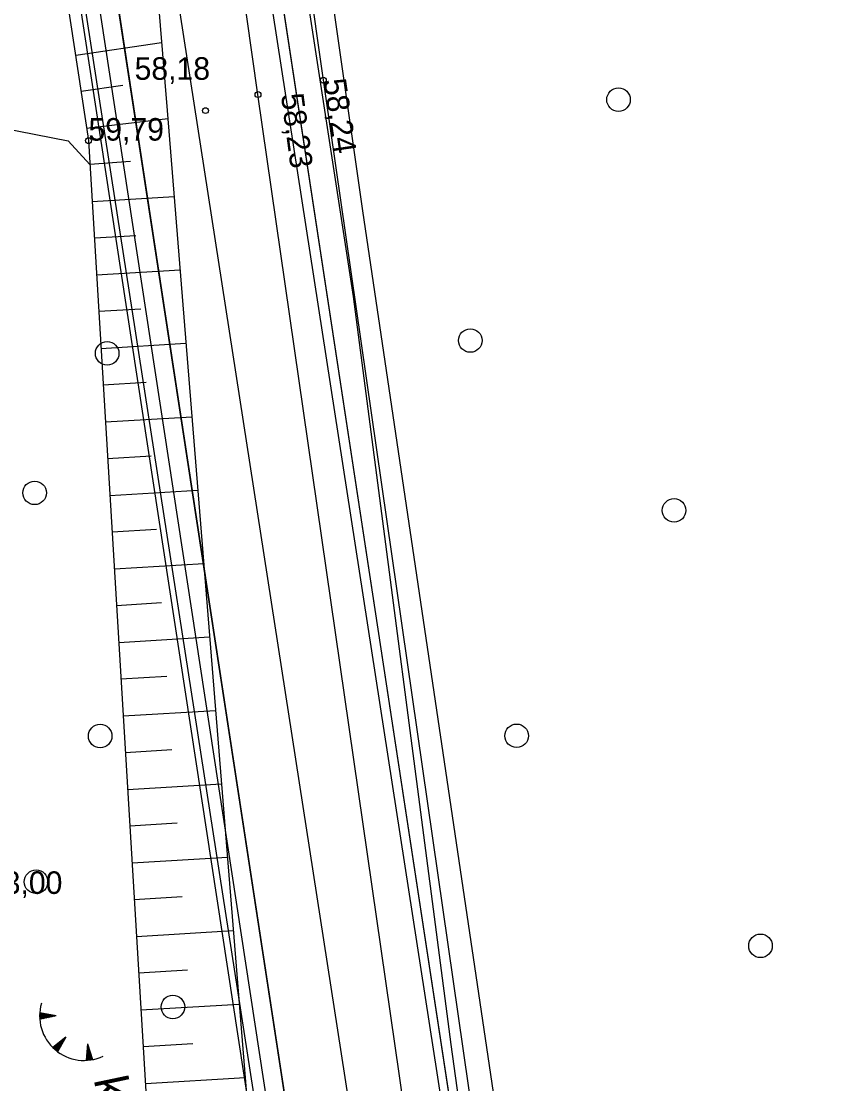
# Model space of a CAD drawing. Extents: x 700746 to 706058, y 6570320 to 6580460.
# Drawn here: x 703294.4 to 703383.9, y 6576775.9 to 6576891.3 of the extents above; entities that cross this region are included whole.
import ezdxf

# ---------------------------------------------------------------- set-up
doc = ezdxf.new("R2010")
doc.units = 0
for name, color, linetype in [('HALJASTUS', 7, 'Continuous'), ('illumineerimisjooned', 7, 'Continuous'), ('Kaitsevöönd', 7, 'Continuous'), ('kataster', 7, 'Continuous'), ('KORGUS-EH2000', 7, 'Continuous'), ('KPOHULIIN', 7, 'Continuous'), ('Plokid', 7, 'Continuous'), ('RELJEEF', 7, 'Continuous'), ('TEE', 7, 'Continuous'), ('Tmaad_maeeraldised_kehtivad', 7, 'Continuous'), ('VTRASS', 7, 'Continuous'), ('VWX2_MV_PLOKK', 7, 'Continuous')]:
    doc.layers.add(name, color=color, linetype=linetype)

msp = doc.modelspace()

# ---------------------------------------------------------------- linework, layer by layer
at = {"layer": 'HALJASTUS'}
for centre in [(703359.24, 6576882.82), (703343.14, 6576856.65), (703303.69, 6576855.26), (703295.81, 6576840.1), (703365.27, 6576838.2), (703302.93, 6576813.68), (703348.17, 6576813.71), (703295.97, 6576797.85), (703374.66, 6576790.89), (703310.83, 6576784.25)]:
    msp.add_circle(centre, 1.28, dxfattribs=at)
at = {"layer": 'illumineerimisjooned'}
msp.add_lwpolyline([(702976.89, 6576643.26), (702915.33, 6577059.56), (702785.77, 6577104.46), (702748.41, 6577249.47), (702721.64, 6577298.04), (702716.25, 6577332.03), (702861.1, 6577284.56), (703066.33, 6577217.37), (703088.86, 6577210.02), (703169.03, 6577150.47), (703230.27, 6577104.95), (703275.45, 6577071.68), (703358.03, 6576531.93)], dxfattribs=at)
at = {"layer": 'Kaitsevöönd'}
for points in [[(703332.06, 6576694.74), (703304.44, 6576872.64), (703273.69, 6577070.52), (703230.23, 6577104.83), (703217.52, 6577108.97), (703142.72, 6577173.75), (703139.17, 6577177.33), (703138.3, 6577181.1), (703138.49, 6577185.15), (703140.42, 6577188.44), (703144.38, 6577190.85), (703147.66, 6577191.82), (703151.81, 6577191.14), (703154.81, 6577189.4), (703166.58, 6577179.26), (703228.66, 6577126.14), (703241.59, 6577121.21), (703289.28, 6577083.66), (703291.81, 6577080.85), (703293.14, 6577077.31), (703294.41, 6577068.37), (703355.65, 6576672.76)], [(703300.31, 6577050.95), (703311.4, 6576985.08), (703330.43, 6576861.45), (703341.02, 6576780.18), (703353.27, 6576691.8)]]:
    msp.add_lwpolyline(points, dxfattribs=at)
at = {"layer": 'kataster'}
msp.add_lwpolyline([(703360.09, 6576531.99), (703277.36, 6577072.83), (703167.04, 6577172.32), (703125.43, 6577441.71), (702859.8, 6577465.72), (702862.38, 6577440.12), (702863.2, 6577375.41), (702851.4, 6577379.23), (702839.86, 6577381.59), (702831.19, 6577380.43), (702820.1, 6577376.69), (702754.28, 6577347.92), (702741.83, 6577344.92), (702732.67, 6577344.2), (702712.5, 6577346.91), (702704.73, 6577347.96), (702701.8, 6577345.85), (702700.78, 6577341.43), (702712.4, 6577226.51), (702651.69, 6577159.42), (702595.69, 6577121.68), (702628.71, 6576895.25), (702720.42, 6576547.28)], dxfattribs=at)
msp.add_lwpolyline([(702852.27, 6575508.89), (702837.26, 6575620.73), (702848.38, 6575976.59), (702782.85, 6576063.35), (702782.57, 6576096.37), (702842.53, 6576210.56), (702853.4, 6576267.5), (702844.46, 6576489.93), (702877.29, 6576548.25), (702974.72, 6576643.9), (702913.57, 6577058.07), (702784.04, 6577102.84), (702746.48, 6577248.7), (702719.69, 6577297.36), (702713.81, 6577334.91), (703089.87, 6577211.79), (703231.53, 6577106.55), (703277.36, 6577072.83), (703360.09, 6576531.99), (703311.6, 6576228.52), (703293.62, 6575965.66), (703298.84, 6575573.29)], close=True, dxfattribs=at)
at = {"layer": 'KORGUS-EH2000'}
for centre in [(703327.17, 6576884.94), (703320.07, 6576883.37), (703314.37, 6576881.63), (703301.66, 6576878.37)]:
    msp.add_circle(centre, 0.32, dxfattribs=at)
at = {"layer": 'KPOHULIIN'}
msp.add_lwpolyline([(703348.19, 6576656.26), (703310.09, 6576902.12), (703296.18, 6576992.32), (703283.37, 6577075.69)], dxfattribs=at)
at = {"layer": 'Plokid'}
msp.add_line((703296.17, 6577067.83), (703382.07, 6576503.63), dxfattribs=at)
msp.add_lwpolyline([(703290.64, 6576959.22), (703356.01, 6576531.94), (703307.59, 6576229.01), (703289.69, 6575965.85), (703290.02, 6575933.75), (703291.51, 6575829.64), (703294.32, 6575609.52), (703294.77, 6575576.79), (703154.76, 6575556.6), (703019.06, 6575536.97), (703053.36, 6575698.14), (703145.59, 6575981.92), (703123.04, 6576234.88), (703120.61, 6576749.6), (703011.59, 6576989.47), (702968.34, 6577084.63), (702917.3, 6577059.88)], dxfattribs=at)
at = {"layer": 'RELJEEF'}
for p, q in [((703300.29, 6576887.65), (703309.6, 6576889.02)), ((703305.4, 6576884.36), (703300.87, 6576883.69)), ((703301.45, 6576879.74), (703310.28, 6576880.78)), ((703306.22, 6576876.09), (703301.81, 6576875.76)), ((703302.05, 6576871.76), (703310.97, 6576872.3)), ((703306.79, 6576868.04), (703302.3, 6576867.77)), ((703302.54, 6576863.78), (703311.61, 6576864.33)), ((703307.35, 6576860.06), (703302.78, 6576859.79)), ((703303.02, 6576855.79), (703312.25, 6576856.35)), ((703307.92, 6576852.08), (703303.26, 6576851.8)), ((703303.5, 6576847.81), (703312.9, 6576848.37)), ((703308.48, 6576844.1), (703303.74, 6576843.81)), ((703303.98, 6576839.82), (703313.54, 6576840.4)), ((703309.04, 6576836.12), (703304.22, 6576835.83)), ((703304.47, 6576831.84), (703314.18, 6576832.42)), ((703309.6, 6576828.14), (703304.71, 6576827.84)), ((703304.95, 6576823.85), (703314.82, 6576824.45)), ((703310.17, 6576820.16), (703305.19, 6576819.86)), ((703305.43, 6576815.87), (703315.46, 6576816.47)), ((703310.73, 6576812.18), (703305.67, 6576811.87)), ((703305.91, 6576807.88), (703316.11, 6576808.5)), ((703311.29, 6576804.2), (703306.15, 6576803.89)), ((703306.4, 6576799.89), (703316.75, 6576800.52)), ((703311.85, 6576796.22), (703306.64, 6576795.9)), ((703306.88, 6576791.91), (703317.39, 6576792.54)), ((703312.42, 6576788.24), (703307.12, 6576787.92)), ((703307.36, 6576783.92), (703318.03, 6576784.57)), ((703296.34, 6576783.31), (703296.66, 6576783.56)), ((703296.34, 6576783.2), (703296.77, 6576783.54)), ((703296.35, 6576783.51), (703296.46, 6576783.6)), ((703296.35, 6576783.41), (703296.56, 6576783.58)), ((703296.35, 6576783.1), (703296.87, 6576783.52)), ((703296.35, 6576783), (703296.97, 6576783.5)), ((703298.14, 6576783.28), (703296.36, 6576783.62)), ((703298.14, 6576783.28), (703296.36, 6576782.93)), ((703296.39, 6576782.93), (703297.07, 6576783.48)), ((703296.56, 6576782.97), (703297.18, 6576783.46)), ((703296.73, 6576783), (703297.28, 6576783.44)), ((703296.9, 6576783.03), (703297.38, 6576783.42)), ((703297.07, 6576783.07), (703297.49, 6576783.4)), ((703297.24, 6576783.1), (703297.59, 6576783.38)), ((703297.41, 6576783.13), (703297.69, 6576783.36)), ((703297.58, 6576783.17), (703297.8, 6576783.34)), ((703297.75, 6576783.2), (703297.9, 6576783.32)), ((703297.92, 6576783.23), (703298, 6576783.3)), ((703299.2, 6576780.97), (703297.78, 6576779.84)), ((703299.2, 6576780.97), (703298.3, 6576779.39)), ((703298.66, 6576780.02), (703298.68, 6576780.56)), ((703298.75, 6576780.17), (703298.76, 6576780.63)), ((703298.83, 6576780.32), (703298.85, 6576780.69)), ((703298.92, 6576780.48), (703298.93, 6576780.76)), ((703299, 6576780.63), (703299.01, 6576780.82)), ((703299.09, 6576780.78), (703299.09, 6576780.89)), ((703297.85, 6576779.77), (703297.86, 6576779.91)), ((703297.93, 6576779.7), (703297.94, 6576779.97)), ((703298.01, 6576779.63), (703298.02, 6576780.04)), ((703298.09, 6576779.57), (703298.1, 6576780.1)), ((703298.16, 6576779.5), (703298.19, 6576780.17)), ((703298.24, 6576779.44), (703298.27, 6576780.23)), ((703298.32, 6576779.42), (703298.35, 6576780.3)), ((703298.41, 6576779.57), (703298.43, 6576780.36)), ((703298.49, 6576779.72), (703298.52, 6576780.43)), ((703298.58, 6576779.87), (703298.6, 6576780.49)), ((703301.54, 6576780.25), (703301.41, 6576778.45)), ((703301.93, 6576779.05), (703301.48, 6576779.49)), ((703301.98, 6576778.89), (703301.48, 6576779.38)), ((703301.87, 6576779.22), (703301.49, 6576779.59)), ((703301.82, 6576779.38), (703301.5, 6576779.7)), ((703301.77, 6576779.55), (703301.51, 6576779.8)), ((703301.66, 6576779.88), (703301.52, 6576780.01)), ((703301.72, 6576779.71), (703301.52, 6576779.91)), ((703301.61, 6576780.04), (703301.53, 6576780.12)), ((703301.54, 6576780.25), (703302.09, 6576778.53)), ((703312.98, 6576780.26), (703307.6, 6576779.93)), ((703301.51, 6576778.45), (703301.41, 6576778.55)), ((703301.62, 6576778.46), (703301.42, 6576778.65)), ((703301.72, 6576778.47), (703301.43, 6576778.76)), ((703301.82, 6576778.48), (703301.44, 6576778.86)), ((703302.02, 6576778.51), (703301.45, 6576779.07)), ((703301.92, 6576778.5), (703301.45, 6576778.97)), ((703302.08, 6576778.56), (703301.46, 6576779.18)), ((703302.03, 6576778.72), (703301.47, 6576779.28)), ((703307.84, 6576775.94), (703318.68, 6576776.59))]:
    msp.add_line(p, q, dxfattribs=at)
for points in [[(703294.98, 6576976.89), (703298.01, 6576952.03), (703308.39, 6576903.66), (703310.22, 6576881.63), (703320.05, 6576759.49), (703327.51, 6576726.85), (703331.13, 6576688.4), (703329.02, 6576656.14), (703332.85, 6576644.87), (703338.24, 6576624.53), (703339.69, 6576609.71), (703342.98, 6576573.75), (703350.64, 6576557.99), (703360.73, 6576522.36), (703358.27, 6576513.58), (703356.22, 6576500.08), (703348.18, 6576445.4), (703346.58, 6576371.38), (703340.93, 6576356.93), (703336.91, 6576322.74), (703327.68, 6576295.15), (703320.22, 6576257.66), (703313.5, 6576240.83), (703310.18, 6576232.92)], [(703287.76, 6576969.22), (703301.66, 6576878.37), (703308.4, 6576766.66), (703315.86, 6576734.02), (703319.48, 6576695.57), (703324.84, 6576668.62), (703325.06, 6576655.25), (703326.59, 6576631.7), (703333, 6576614.8), (703334.36, 6576592.7), (703343.18, 6576565.16), (703350.63, 6576529.53), (703350.13, 6576518.58), (703344.56, 6576507.25), (703336.53, 6576452.57), (703334.93, 6576378.55), (703329.28, 6576364.1), (703325.25, 6576329.91), (703316.03, 6576302.32), (703308.57, 6576264.82), (703301.85, 6576248), (703298.53, 6576240.09)], [(703256.23, 6576866.47), (703258.49, 6576877.32), (703275.95, 6576880.01), (703288.71, 6576880.43), (703299.45, 6576878.33), (703301.81, 6576875.76)]]:
    msp.add_lwpolyline(points, dxfattribs=at)
msp.add_arc((703301.19, 6576783.28), 4.84, 163.4234, 295.1745, dxfattribs=at)
at = {"layer": 'TEE'}
for points in [[(703352.19, 6576141.74), (703333.89, 6576240.91), (703343.28, 6576291), (703349.94, 6576325.8), (703355.47, 6576356.51), (703364.51, 6576409.39), (703371.49, 6576445.79), (703377.05, 6576478.47), (703380.32, 6576501.7), (703378.7, 6576535.4), (703372.61, 6576579.28), (703366.54, 6576617.95), (703359.6, 6576660.21), (703326.86, 6576887.21), (703316.48, 6576960.36), (703310.76, 6576994.71), (703303.15, 6577040.42), (703296.06, 6577071.1), (703290.16, 6577081.59), (703186.34, 6577164.98)], [(703345.4, 6576137.9), (703327.1, 6576237.07), (703336.56, 6576290.12), (703343.25, 6576326.51), (703348.81, 6576358.13), (703358.18, 6576409.8), (703364.65, 6576448.18), (703369.91, 6576476.49), (703373.71, 6576502.52), (703371.54, 6576534.25), (703365.82, 6576575.44), (703359.75, 6576614.11), (703352.81, 6576656.37), (703320.07, 6576883.37), (703309.69, 6576956.52), (703303.97, 6576990.87), (703296.36, 6577036.58), (703289.27, 6577067.26), (703283.37, 6577077.75), (703179.55, 6577161.14)]]:
    msp.add_lwpolyline(points, dxfattribs=at)
at = {"layer": 'Tmaad_maeeraldised_kehtivad'}
msp.add_lwpolyline([(702974.76, 6576643.97), (702913.53, 6577058.07), (702784.1, 6577102.92), (702746.53, 6577248.73), (702719.72, 6577297.38), (702713.76, 6577334.95), (702861.72, 6577286.46), (703066.95, 6577219.27), (703089.79, 6577211.82), (703089.79, 6577211.82), (703170.22, 6577152.07), (703231.46, 6577106.56), (703277.3, 6577072.8), (703360.06, 6576531.93)], dxfattribs=at)
at = {"layer": 'VTRASS'}
msp.add_lwpolyline([(703187.3, 6577168.25), (703294.43, 6577085.21), (703301.24, 6577073.1), (703306.84, 6577037.23), (703313.1, 6577001.74), (703318.33, 6576962.36), (703331.43, 6576870.75), (703362.09, 6576663.78), (703368.34, 6576626.43), (703375.77, 6576583.16), (703383.8, 6576538.66), (703383.92, 6576537.61)], dxfattribs=at)
at = {"layer": 'VWX2_MV_PLOKK'}
for points in [[(703044.07, 6577449.05), (703125.37, 6577441.7), (703167.08, 6577172.26), (703170.22, 6577152.1), (703231.53, 6577106.55), (703277.36, 6577072.83), (703360.09, 6576531.99), (703311.6, 6576228.52), (703293.62, 6575965.66), (703294.04, 6575933.77), (703295.43, 6575829.7), (703298.36, 6575609.6), (703298.84, 6575573.29), (703155.29, 6575552.59), (703145.59, 6575981.92), (703123.04, 6576234.88), (703120.61, 6576749.6), (703011.59, 6576989.47), (703015.74, 6577110.88), (702996.73, 6577210.32)], [(703170.54, 6577151.86), (703296.17, 6577067.83), (703382.07, 6576503.63), (703324.97, 6576203.4), (703311.73, 6576015.89), (703294.04, 6575933.77), (703293.62, 6575965.66), (703311.6, 6576228.52), (703360.09, 6576531.99), (703277.36, 6577072.83), (703231.53, 6577106.55)], [(703187.67, 6576999.67), (703294.74, 6576959.21), (703340.88, 6576657.54), (703190.39, 6576656.32)], [(703187.67, 6576999.67), (703294.74, 6576959.21), (703340.88, 6576657.54), (703190.39, 6576656.32)]]:
    msp.add_lwpolyline(points, close=True, dxfattribs=at)

# ---------------------------------------------------------------- texts
at = {"layer": 'KORGUS-EH2000'}
for s, p in [('58,18 ', (703306.67, 6576884.98)), ('59,79 ', (703301.66, 6576878.37)), ('63,00 ', (703290.63, 6576796.53))]:
    msp.add_text(s, height=2.45, dxfattribs=at).set_placement(p)
for s, rotation, p in [('58,24 ', 278.4719, (703327.17, 6576884.94)), ('58,23 ', 277.5675, (703322.56, 6576883.37))]:
    msp.add_text(s, height=2.45, rotation=rotation, dxfattribs=at).set_placement(p)
at = {"layer": 'RELJEEF'}
msp.add_text('katend', height=3.6, rotation=281.9169, dxfattribs=at).set_placement((703302.22, 6576776.35))

doc.saveas('drawing.dxf')
